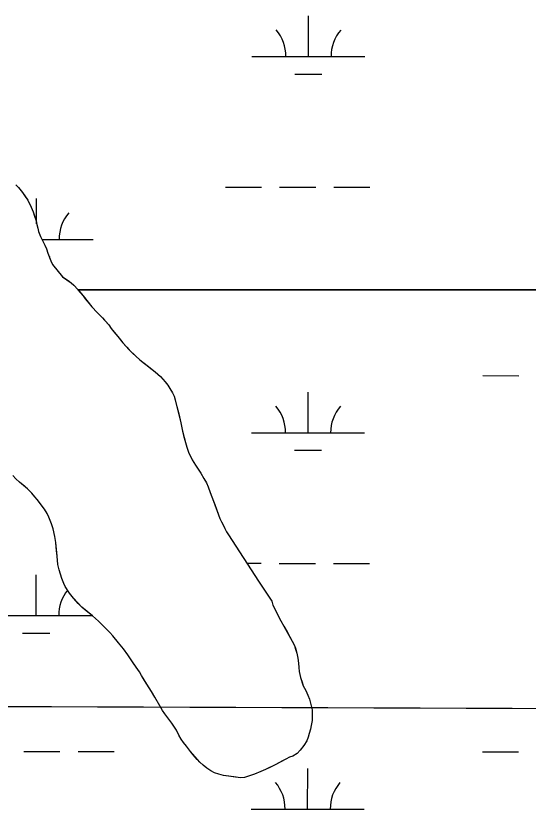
# Model space of a CAD drawing. Extents: x 3148686 to 3186545, y 916144 to 941516.
# Drawn here: x 3156481 to 3156935, y 933577 to 934278 of the extents above; entities that cross this region are included whole.
import ezdxf

# ---------------------------------------------------------------- set-up
doc = ezdxf.new("R2010")
doc.units = 0
for name, color, linetype in [('V-GRID-MAJR', 7, 'Continuous'), ('V-SITE-VEGE', 7, 'Continuous'), ('V-TOPO-SHOR', 7, 'Continuous'), ('V-WETL-SWMP', 7, 'Continuous')]:
    doc.layers.add(name, color=color, linetype=linetype)

msp = doc.modelspace()

# ---------------------------------------------------------------- linework, layer by layer
at = {"layer": 'V-GRID-MAJR'}
msp.add_spline([(3152965.56, 933679.68), (3155575.1, 933670.47), (3160794.17, 933652.63), (3166013.25, 933635.55), (3171232.32, 933619.23), (3176451.4, 933603.67), (3181670.49, 933588.87), (3184280.03, 933581.75)], degree=3, dxfattribs=at)
at = {"layer": 'V-SITE-VEGE'}
for p, q in [((3156481.27, 934128.74), (3156483.64, 934126.17)), ((3156483.64, 934126.17), (3156487.11, 934121.84)), ((3156487.11, 934121.84), (3156492, 934114.94)), ((3156492, 934114.94), (3156494.99, 934108.86)), ((3156494.99, 934108.86), (3156496.71, 934104.69)), ((3156496.71, 934104.69), (3156499.2, 934096.86)), ((3156499.2, 934096.86), (3156499.81, 934093.5)), ((3156499.81, 934093.5), (3156500.75, 934090.31)), ((3156500.75, 934090.31), (3156501.36, 934087.27)), ((3156501.36, 934087.27), (3156503.09, 934082.95)), ((3156503.09, 934082.95), (3156504.81, 934079.43)), ((3156504.81, 934079.43), (3156507.01, 934075.26)), ((3156507.01, 934075.26), (3156508.42, 934071.9)), ((3156508.42, 934071.9), (3156509.67, 934068.07)), ((3156509.67, 934068.07), (3156512.33, 934061.34)), ((3156512.33, 934061.34), (3156513.74, 934058.3)), ((3156513.74, 934058.3), (3156522.75, 934047.23)), ((3156522.75, 934047.23), (3156530.2, 934042.07)), ((3156530.2, 934042.07), (3156532.58, 934039.81)), ((3156532.58, 934039.81), (3156536.06, 934035.96)), ((3156536.06, 934035.96), (3156536.19, 934035.8)), ((3156536.19, 934035.8), (3157422.67, 934035.8)), ((3157422.67, 934035.8), (3156536.19, 934035.8)), ((3156536.19, 934035.8), (3156540.8, 934030.34)), ((3156540.8, 934030.34), (3156548.7, 934020.71)), ((3156548.7, 934020.71), (3156553.29, 934015.73)), ((3156553.29, 934015.73), (3156557.88, 934011.06)), ((3156557.88, 934011.06), (3156563.57, 934004.8)), ((3156563.57, 934004.8), (3156565.78, 934001.59)), ((3156565.78, 934001.59), (3156571.47, 933994.37)), ((3156571.47, 933994.37), (3156576.05, 933988.91)), ((3156576.05, 933988.91), (3156581.75, 933982.65)), ((3156581.75, 933982.65), (3156587.6, 933977.02)), ((3156587.6, 933977.02), (3156590.93, 933973.96)), ((3156590.93, 933973.96), (3156597.43, 933968.8)), ((3156597.43, 933968.8), (3156604.73, 933963.32)), ((3156604.73, 933963.32), (3156609.48, 933958.98)), ((3156609.48, 933958.98), (3156613.59, 933954.48)), ((3156613.59, 933954.48), (3156615.8, 933951.43)), ((3156615.8, 933951.43), (3156617.53, 933948.55)), ((3156617.53, 933948.55), (3156620.06, 933944.7)), ((3156620.06, 933944.7), (3156621.47, 933941.82)), ((3156621.47, 933941.82), (3156623.95, 933932.71)), ((3156623.95, 933932.71), (3156627.5, 933918.01)), ((3156627.5, 933918.01), (3156628.88, 933910.82)), ((3156628.88, 933910.82), (3156631.36, 933900.75)), ((3156631.36, 933900.75), (3156632.76, 933896.75)), ((3156632.76, 933896.75), (3156634.16, 933892.11)), ((3156634.16, 933892.11), (3156637.46, 933885.55)), ((3156637.46, 933885.55), (3156640.3, 933880.58)), ((3156640.3, 933880.58), (3156645.03, 933873.52)), ((3156484.65, 933865.67), (3156481.33, 933868.57)), ((3156645.03, 933873.52), (3156647.86, 933869.04)), ((3156647.86, 933869.04), (3156650.23, 933865.03)), ((3156491.62, 933859.88), (3156484.65, 933865.67)), ((3156650.23, 933865.03), (3156651.63, 933861.67)), ((3156651.63, 933861.67), (3156653.35, 933856.55)), ((3156495.42, 933856.02), (3156491.62, 933859.88)), ((3156498.27, 933852.65), (3156495.42, 933856.02)), ((3156653.35, 933856.55), (3156654.75, 933852.71)), ((3156500.33, 933850.4), (3156498.27, 933852.65)), ((3156506.8, 933841.73), (3156500.33, 933850.4)), ((3156654.75, 933852.71), (3156656.32, 933848.87)), ((3156656.32, 933848.87), (3156661.93, 933833.63)), ((3156509, 933838.05), (3156506.8, 933841.73)), ((3156510.57, 933834.69), (3156509, 933838.05)), ((3156512.92, 933828.76), (3156510.57, 933834.69)), ((3156661.93, 933833.63), (3156666.35, 933824.8)), ((3156514.32, 933824.45), (3156512.92, 933828.76)), ((3156515.86, 933817.58), (3156514.32, 933824.45)), ((3156666.35, 933824.8), (3156667.69, 933821.85)), ((3156667.69, 933821.85), (3156669.52, 933819.19)), ((3156669.52, 933819.19), (3156695.97, 933778.17)), ((3156516.78, 933812.46), (3156515.86, 933817.58)), ((3156517.8, 933800.17), (3156516.78, 933812.46)), ((3156518.54, 933792.83), (3156517.8, 933800.17)), ((3156519.62, 933788.04), (3156518.54, 933792.83)), ((3156521.96, 933780.52), (3156519.62, 933788.04)), ((3156523.68, 933776.2), (3156521.96, 933780.52)), ((3156695.97, 933778.17), (3156707.8, 933760.42)), ((3156525.09, 933773.48), (3156523.68, 933776.2)), ((3156528.88, 933767.55), (3156525.09, 933773.48)), ((3156532.35, 933763.05), (3156528.88, 933767.55)), ((3156539.63, 933755.18), (3156532.35, 933763.05)), ((3156707.8, 933760.42), (3156708.89, 933757.06)), ((3156708.89, 933757.06), (3156715.8, 933743.13)), ((3156549.14, 933747.45), (3156539.63, 933755.18)), ((3156554.52, 933742.78), (3156549.14, 933747.45)), ((3156558.33, 933739.08), (3156554.52, 933742.78)), ((3156715.8, 933743.13), (3156718.64, 933738.48)), ((3156564.5, 933732.82), (3156558.33, 933739.08)), ((3156718.64, 933738.48), (3156726.03, 933725.03)), ((3156567.03, 933729.93), (3156564.5, 933732.82)), ((3156572.25, 933723.67), (3156567.03, 933729.93)), ((3156576.67, 933718.21), (3156572.25, 933723.67)), ((3156726.03, 933725.03), (3156727.91, 933721.34)), ((3156727.91, 933721.34), (3156729.01, 933717.98)), ((3156580.46, 933713.07), (3156576.67, 933718.21)), ((3156729.01, 933717.98), (3156729.94, 933714.47)), ((3156729.94, 933714.47), (3156730.86, 933710.15)), ((3156583.45, 933708.74), (3156580.46, 933713.07)), ((3156587.71, 933702.17), (3156583.45, 933708.74)), ((3156730.86, 933710.15), (3156731.46, 933705.52)), ((3156590.71, 933698), (3156587.71, 933702.17)), ((3156731.46, 933705.52), (3156731.75, 933701.85)), ((3156731.75, 933701.85), (3156732.2, 933698.34)), ((3156592.44, 933694.79), (3156590.71, 933698)), ((3156597.33, 933687.1), (3156592.44, 933694.79)), ((3156732.2, 933698.34), (3156733.27, 933692.91)), ((3156733.27, 933692.91), (3156735.78, 933685.71)), ((3156601.26, 933680.53), (3156597.33, 933687.1)), ((3156735.78, 933685.71), (3156737.97, 933681.39)), ((3156604.41, 933675.56), (3156601.26, 933680.53)), ((3156737.97, 933681.39), (3156739.85, 933677.22)), ((3156608.66, 933668.03), (3156604.41, 933675.56)), ((3156739.85, 933677.22), (3156741.26, 933673.7)), ((3156741.26, 933673.7), (3156742.5, 933669.23)), ((3156611.18, 933663.86), (3156608.66, 933668.03)), ((3156742.5, 933669.23), (3156743.58, 933664.28)), ((3156613.23, 933660.82), (3156611.18, 933663.86)), ((3156619.39, 933652.47), (3156613.23, 933660.82)), ((3156743.7, 933659.17), (3156743.51, 933655.02)), ((3156743.58, 933664.28), (3156743.7, 933659.17)), ((3156623.49, 933646.38), (3156619.39, 933652.47)), ((3156743.51, 933655.02), (3156742.84, 933650.56)), ((3156625.53, 933642.06), (3156623.49, 933646.38)), ((3156742.18, 933647.38), (3156741.03, 933643.56)), ((3156742.84, 933650.56), (3156742.18, 933647.38)), ((3156627.73, 933638.53), (3156625.53, 933642.06)), ((3156629.79, 933635.64), (3156627.73, 933638.53)), ((3156738.75, 933637.03), (3156736.32, 933632.91)), ((3156740.21, 933640.21), (3156738.75, 933637.03)), ((3156741.03, 933643.56), (3156740.21, 933640.21)), ((3156632.47, 933632.27), (3156629.79, 933635.64)), ((3156635.78, 933627.46), (3156632.47, 933632.27)), ((3156736.32, 933632.91), (3156733.1, 933628.62)), ((3156644.17, 933618.15), (3156635.78, 933627.46)), ((3156726.36, 933623.41), (3156723.48, 933622.48)), ((3156730.37, 933625.93), (3156726.36, 933623.41)), ((3156733.1, 933628.62), (3156730.37, 933625.93)), ((3156647.18, 933615.41), (3156644.17, 933618.15)), ((3156711.47, 933616.19), (3156702.18, 933611.64)), ((3156720.43, 933620.75), (3156711.47, 933616.19)), ((3156723.48, 933622.48), (3156720.43, 933620.75)), ((3156650.5, 933612.67), (3156647.18, 933615.41)), ((3156654, 933610.41), (3156650.5, 933612.67)), ((3156657.02, 933608.79), (3156654, 933610.41)), ((3156660.99, 933607.49), (3156657.02, 933608.79)), ((3156698.18, 933609.75), (3156692.58, 933607.4)), ((3156702.18, 933611.64), (3156698.18, 933609.75)), ((3156665.13, 933606.34), (3156660.99, 933607.49)), ((3156680.11, 933604.31), (3156665.13, 933606.34)), ((3156683.62, 933604.44), (3156680.11, 933604.31)), ((3156692.58, 933607.4), (3156683.62, 933604.44))]:
    msp.add_line(p, q, dxfattribs=at)
at = {"layer": 'V-TOPO-SHOR'}
for points in [[(3156481.27, 934128.74), (3156483.64, 934126.17), (3156487.11, 934121.84), (3156489.64, 934118.31), (3156492, 934114.94), (3156494.99, 934108.86), (3156496.71, 934104.69), (3156497.96, 934100.86), (3156499.2, 934096.86), (3156499.81, 934093.51), (3156500.75, 934090.31), (3156501.36, 934087.27), (3156503.08, 934082.95), (3156504.81, 934079.43), (3156507.01, 934075.26), (3156508.42, 934071.9), (3156509.67, 934068.07), (3156512.33, 934061.34), (3156513.74, 934058.3), (3156522.75, 934047.23), (3156527.51, 934044), (3156530.2, 934042.06), (3156532.58, 934039.81), (3156536.06, 934035.96), (3156540.8, 934030.34), (3156542.7, 934027.93), (3156546.33, 934023.59), (3156548.7, 934020.71), (3156553.29, 934015.73), (3156557.88, 934011.06), (3156559.93, 934008.81), (3156563.57, 934004.8), (3156565.78, 934001.59), (3156568.15, 933998.54), (3156571.47, 933994.37), (3156573.84, 933991.64), (3156576.05, 933988.91), (3156579.53, 933985.05), (3156581.75, 933982.65), (3156584.91, 933979.59), (3156587.6, 933977.02), (3156590.93, 933973.96), (3156593.94, 933971.54), (3156597.43, 933968.8), (3156600.92, 933966.23), (3156604.73, 933963.32), (3156609.48, 933958.98), (3156613.59, 933954.48), (3156615.8, 933951.43), (3156617.53, 933948.55), (3156620.06, 933944.7), (3156621.47, 933941.82), (3156622.4, 933938.46), (3156623.95, 933932.71), (3156625.5, 933926.16), (3156627.5, 933918.01), (3156628.88, 933910.82), (3156629.81, 933906.98), (3156631.36, 933900.75), (3156632.76, 933896.75), (3156634.16, 933892.11), (3156635.58, 933889.23), (3156637.46, 933885.55), (3156640.3, 933880.58), (3156642.66, 933877.05), (3156645.03, 933873.52), (3156647.86, 933869.04), (3156650.23, 933865.03), (3156651.63, 933861.67), (3156653.35, 933856.55), (3156654.75, 933852.71), (3156656.32, 933848.87), (3156657.41, 933845.83), (3156660.69, 933836.83), (3156661.93, 933833.63), (3156663.37, 933830.63)], [(3156515.86, 933817.58), (3156514.32, 933824.45), (3156512.92, 933828.76), (3156510.57, 933834.69), (3156509, 933838.05), (3156506.8, 933841.73), (3156504.11, 933845.27), (3156500.33, 933850.4), (3156498.27, 933852.65), (3156495.42, 933856.02), (3156491.62, 933859.88), (3156488.93, 933862.13), (3156484.65, 933865.67), (3156481.33, 933868.57), (3156478.64, 933871.46)], [(3156663.37, 933830.63), (3156664.8, 933827.85), (3156666.35, 933824.8), (3156667.69, 933821.85), (3156669.52, 933819.19), (3156695.97, 933778.17), (3156707.8, 933760.42)], [(3156707.8, 933760.42), (3156708.89, 933757.06), (3156710.62, 933753.54), (3156712.5, 933749.7), (3156715.8, 933743.13), (3156718.64, 933738.48), (3156721.47, 933733.36), (3156723.83, 933729.03), (3156726.03, 933725.03), (3156727.91, 933721.34), (3156729.01, 933717.98), (3156729.94, 933714.47), (3156730.86, 933710.15), (3156731.46, 933705.52), (3156731.75, 933701.85), (3156732.2, 933698.34), (3156733.27, 933692.91), (3156734.68, 933688.75), (3156735.77, 933685.71), (3156737.97, 933681.39), (3156739.85, 933677.22), (3156741.26, 933673.7), (3156742.5, 933669.23), (3156743.58, 933664.28), (3156743.7, 933659.17), (3156743.51, 933655.02), (3156742.84, 933650.56), (3156742.18, 933647.38), (3156741.03, 933643.56), (3156740.21, 933640.21), (3156738.75, 933637.03), (3156736.32, 933632.91), (3156733.1, 933628.62), (3156730.37, 933625.93), (3156726.36, 933623.41), (3156723.48, 933622.48), (3156720.43, 933620.75), (3156717.23, 933619.18), (3156711.47, 933616.19), (3156706.02, 933613.52), (3156702.18, 933611.64), (3156698.18, 933609.75), (3156692.58, 933607.4), (3156686.5, 933605.37), (3156683.62, 933604.44), (3156680.11, 933604.31), (3156676.29, 933604.82), (3156669.75, 933605.67), (3156665.13, 933606.34), (3156660.99, 933607.49), (3156657.02, 933608.79), (3156654, 933610.41), (3156650.5, 933612.67), (3156647.18, 933615.41), (3156644.17, 933618.15), (3156641.95, 933620.55), (3156638.31, 933624.73), (3156635.78, 933627.46), (3156632.47, 933632.27), (3156629.79, 933635.64), (3156627.73, 933638.53), (3156625.53, 933642.06), (3156623.49, 933646.38), (3156619.39, 933652.47), (3156617.49, 933655.04), (3156613.23, 933660.82), (3156611.18, 933663.86), (3156608.66, 933668.03), (3156604.41, 933675.56), (3156601.26, 933680.53), (3156597.33, 933687.1), (3156595.12, 933690.47), (3156592.44, 933694.79), (3156590.71, 933698), (3156587.71, 933702.17), (3156585.82, 933705.06), (3156583.45, 933708.74), (3156580.46, 933713.07), (3156576.67, 933718.21), (3156572.25, 933723.67), (3156567.03, 933729.93), (3156564.5, 933732.82), (3156560.7, 933736.67), (3156558.33, 933739.08), (3156554.53, 933742.78), (3156549.14, 933747.45), (3156545.18, 933750.67), (3156542.16, 933753.09), (3156539.63, 933755.18), (3156536.62, 933758.4), (3156532.35, 933763.05), (3156528.88, 933767.55), (3156525.09, 933773.48), (3156523.68, 933776.2), (3156521.96, 933780.52), (3156519.62, 933788.04), (3156518.54, 933792.83), (3156517.8, 933800.17), (3156517.36, 933805.12), (3156516.78, 933812.46), (3156515.86, 933817.58)]]:
    msp.add_lwpolyline(points, dxfattribs=at)
at = {"layer": 'V-WETL-SWMP'}
for p, q in [((3156740.33, 934241.99), (3156740.36, 934277.99)), ((3156690.33, 934242.05), (3156790.33, 934241.94)), ((3156728.31, 934226.58), (3156752.31, 934226.55)), ((3156666.8, 934126.64), (3156698.8, 934126.61)), ((3156714.8, 934126.59), (3156746.8, 934126.56)), ((3156762.8, 934126.54), (3156794.8, 934126.5)), ((3156499.7, 934094.15), (3156499.72, 934116.39)), ((3156504.34, 934080.38), (3156549.68, 934080.33)), ((3156510.9, 934064.94), (3156511.67, 934064.94)), ((3156894.62, 933959.9), (3156926.62, 933959.86)), ((3156739.97, 933909.32), (3156740.01, 933945.32)), ((3156689.98, 933909.37), (3156789.97, 933909.27)), ((3156727.96, 933893.9), (3156751.96, 933893.88)), ((3156685.8, 933793.94), (3156698.45, 933793.93)), ((3156714.45, 933793.91), (3156746.45, 933793.88)), ((3156762.45, 933793.86), (3156794.45, 933793.83)), ((3156499.33, 933747.71), (3156499.37, 933783.71)), ((3156449.33, 933747.76), (3156548.88, 933747.66)), ((3156487.32, 933732.29), (3156511.32, 933732.27)), ((3156488.36, 933627.65), (3156520.36, 933627.62)), ((3156536.36, 933627.6), (3156568.36, 933627.57)), ((3156894.27, 933627.22), (3156926.27, 933627.19)), ((3156739.62, 933576.64), (3156739.66, 933612.64)), ((3156689.62, 933576.7), (3156789.62, 933576.59))]:
    msp.add_line(p, q, dxfattribs=at)
for points in [[(3156481.27, 934128.74), (3156483.64, 934126.17), (3156487.11, 934121.84), (3156489.64, 934118.31), (3156492, 934114.94), (3156494.99, 934108.86), (3156496.71, 934104.7), (3156497.96, 934100.86), (3156499.2, 934096.86), (3156499.81, 934093.51), (3156500.75, 934090.31), (3156501.36, 934087.27), (3156503.08, 934082.95), (3156504.81, 934079.43), (3156507.01, 934075.26), (3156508.42, 934071.9), (3156509.67, 934068.07), (3156512.33, 934061.34), (3156513.74, 934058.3), (3156522.75, 934047.23), (3156527.51, 934044), (3156530.2, 934042.07), (3156532.58, 934039.81), (3156536.06, 934035.96), (3156540.8, 934030.34), (3156542.7, 934027.93), (3156546.33, 934023.6), (3156548.7, 934020.71), (3156553.29, 934015.73), (3156557.88, 934011.06), (3156559.94, 934008.81), (3156563.57, 934004.8), (3156565.78, 934001.59), (3156568.15, 933998.54), (3156571.47, 933994.37), (3156573.84, 933991.64), (3156576.05, 933988.91), (3156579.53, 933985.05), (3156581.75, 933982.65), (3156584.91, 933979.59), (3156587.6, 933977.02), (3156590.93, 933973.96), (3156593.94, 933971.54), (3156597.43, 933968.8), (3156600.92, 933966.23), (3156604.73, 933963.32), (3156609.48, 933958.98), (3156613.59, 933954.48), (3156615.8, 933951.44), (3156617.53, 933948.55), (3156620.06, 933944.7), (3156621.47, 933941.82), (3156622.4, 933938.46), (3156623.95, 933932.71), (3156625.5, 933926.16), (3156627.5, 933918.01), (3156628.89, 933910.82), (3156629.81, 933906.98), (3156631.36, 933900.75), (3156632.76, 933896.75), (3156634.16, 933892.11), (3156635.58, 933889.23), (3156637.46, 933885.55), (3156640.3, 933880.58), (3156642.66, 933877.05), (3156645.03, 933873.53), (3156647.86, 933869.04), (3156650.23, 933865.03), (3156651.63, 933861.67), (3156653.35, 933856.55), (3156654.75, 933852.71), (3156656.32, 933848.87), (3156657.41, 933845.83), (3156660.69, 933836.83), (3156661.92, 933833.63), (3156663.37, 933830.63), (3156664.8, 933827.85), (3156666.35, 933824.8), (3156667.69, 933821.85), (3156669.51, 933819.19), (3156695.97, 933778.18)], [(3156695.97, 933778.18), (3156707.8, 933760.42), (3156708.89, 933757.06), (3156710.62, 933753.54), (3156712.5, 933749.7), (3156715.8, 933743.13), (3156718.64, 933738.48), (3156721.47, 933733.36), (3156723.83, 933729.03), (3156726.03, 933725.03), (3156727.91, 933721.34), (3156729, 933717.98), (3156729.93, 933714.47), (3156730.86, 933710.15), (3156731.46, 933705.52), (3156731.75, 933701.85), (3156732.2, 933698.34), (3156733.28, 933692.91), (3156734.68, 933688.75), (3156735.77, 933685.71), (3156737.97, 933681.39), (3156739.85, 933677.22), (3156741.26, 933673.7), (3156742.5, 933669.23), (3156743.58, 933664.28), (3156743.7, 933659.17), (3156743.51, 933655.02), (3156742.84, 933650.56), (3156742.18, 933647.38), (3156741.03, 933643.56), (3156740.21, 933640.21), (3156738.75, 933637.03), (3156736.32, 933632.91), (3156733.1, 933628.62), (3156730.37, 933625.93), (3156726.36, 933623.41), (3156723.48, 933622.48), (3156720.44, 933620.75), (3156717.23, 933619.18), (3156711.47, 933616.19), (3156706.02, 933613.52), (3156702.18, 933611.64), (3156698.18, 933609.75), (3156692.58, 933607.4), (3156686.5, 933605.38), (3156683.62, 933604.44), (3156680.11, 933604.31), (3156676.29, 933604.82), (3156669.75, 933605.67), (3156665.13, 933606.34), (3156660.99, 933607.49), (3156657.02, 933608.79), (3156654, 933610.41), (3156650.5, 933612.67), (3156647.18, 933615.41), (3156644.17, 933618.15), (3156641.95, 933620.56), (3156638.31, 933624.73), (3156635.78, 933627.46), (3156632.47, 933632.27), (3156629.79, 933635.64), (3156627.73, 933638.53), (3156625.53, 933642.06), (3156623.49, 933646.38), (3156619.39, 933652.47), (3156617.49, 933655.04), (3156613.23, 933660.82), (3156611.18, 933663.86), (3156608.66, 933668.03), (3156604.41, 933675.56), (3156601.26, 933680.53), (3156597.32, 933687.1), (3156595.12, 933690.47), (3156592.44, 933694.79), (3156590.71, 933698), (3156587.71, 933702.17), (3156585.82, 933705.06), (3156583.45, 933708.74), (3156580.46, 933713.07), (3156576.67, 933718.21), (3156572.24, 933723.67), (3156567.03, 933729.93), (3156564.5, 933732.82), (3156560.7, 933736.67), (3156558.33, 933739.09), (3156554.53, 933742.78), (3156549.14, 933747.45), (3156545.18, 933750.67), (3156542.16, 933753.09), (3156539.63, 933755.18), (3156536.62, 933758.4), (3156532.35, 933763.05), (3156528.88, 933767.55), (3156525.09, 933773.48), (3156523.68, 933776.2), (3156521.96, 933780.52), (3156519.62, 933788.04), (3156518.54, 933792.83), (3156517.8, 933800.17), (3156517.36, 933805.12), (3156516.78, 933812.47), (3156515.86, 933817.58), (3156514.32, 933824.45), (3156512.92, 933828.77), (3156510.57, 933834.69), (3156509, 933838.05), (3156506.8, 933841.73), (3156504.12, 933845.27), (3156500.33, 933850.4), (3156498.27, 933852.65), (3156495.43, 933856.02), (3156491.63, 933859.88), (3156488.93, 933862.13), (3156484.65, 933865.67), (3156481.33, 933868.57)]]:
    msp.add_lwpolyline(points, dxfattribs=at)
for centre, start, end in [((3156685.08, 934242.53), 359.16781, 40.71147), ((3156795.57, 934242.41), 139.1678, 180.71146), ((3156554.93, 934080.8), 139.1678, 180.71146), ((3156684.73, 933909.85), 359.16781, 40.71147), ((3156795.22, 933909.74), 139.1678, 180.71146), ((3156554.58, 933748.13), 141.09915, 180.71146), ((3156684.38, 933577.18), 359.16781, 40.71147), ((3156794.87, 933577.06), 139.1678, 180.71146)]:
    msp.add_arc(centre, 35.25, start, end, dxfattribs=at)

doc.saveas('drawing.dxf')
